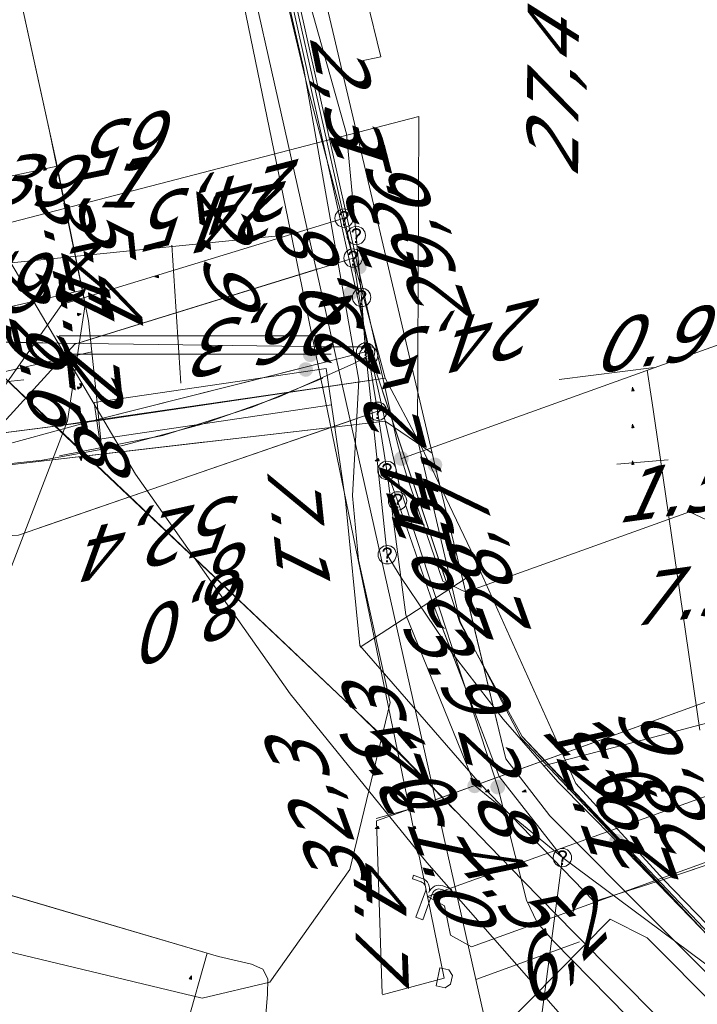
# Model space of a CAD drawing. Header units: metres. Extents: x 124576 to 133557, y 395865 to 402386.
# Tile 290 of 447: x 128474 to 128493, y 402170 to 402197. Entities that reach past the tile are written whole.
import ezdxf
from ezdxf.enums import TextEntityAlignment as Align

# ---------------------------------------------------------------- set-up
doc = ezdxf.new("R2010")
doc.units = ezdxf.units.M
doc.header["$MEASUREMENT"] = 0
for name, color, linetype, lineweight, true_color in [('LG_Datatransport', 3, 'Continuous', 13, 0x00ff00), ('LG_Datatransport_Blauw_Glas_Zuid', 3, 'Continuous', 13, 0x00ff00), ('LG_Datatransport_Eurofiber_Nederland_BV', 3, 'Continuous', 13, 0x00ff00), ('LG_Datatransport_Gebroeders_Van_der_Donk_BV_(FTTX)', 3, 'Continuous', 13, 0x00ff00), ('LG_Datatransport_KPN_BV', 3, 'Continuous', 13, 0x00ff00), ('LG_Datatransport_Tele2_Nederland_BV', 3, 'Continuous', 13, 0x00ff00), ('LG_Datatransport_Ziggo_BV', 3, 'Continuous', 13, 0x00ff00), ('LG_Gas_Lage_Druk_Enexis_Netbeheer_BV', 7, 'Continuous', 13, 0xffdc7d), ('LG_Gas_Lage_Druk_P_Enexis_Netbeheer_BV', 7, 'Continuous', 13, 0xffdc7d), ('LG_Laag_Spanning_Enexis_Netbeheer_BV', 7, 'Continuous', 13, 0x960000), ('LG_Midden_Spanning_Enexis_Netbeheer_BV', 7, 'Continuous', 13, 0xd20000), ('LG_Riool_Onder_Druk_Gemeente_Loon_op_Zand', 7, 'Continuous', 13, 0x800080), ('LG_Riool_Onder_Druk_New_Water_Business_Tilburg_BV', 5, 'Continuous', 13, 0x0000ff), ('LG_unet-4_Brabant_Water', 5, 'Continuous', 13, 0x0000ff), ('MV_Datatransport_lijn', 3, 'Continuous', 0, 0x00ff00)]:
    doc.layers.add(name, color=color, linetype=linetype, lineweight=lineweight, true_color=true_color)
for name, color, linetype, lineweight in [('LG_Datatransport_P_KPN_BV', 7, 'Continuous', 0), ('LG_Laag_Spanning_P_Enexis_Netbeheer_BV', 7, 'Continuous', 0), ('LG_Midden_Spanning_P_Enexis_Netbeheer_BV', 7, 'Continuous', 0), ('LG_n00003_Spitters_Electrotechniek_BV', 7, 'Continuous', 13), ('MV_Datatransport', 7, 'Continuous', 0), ('MV_Gas_Lage_Druk', 7, 'Continuous', 0), ('MV_Gas_Lage_Druk_lijn', 7, 'Continuous', 0), ('MV_Gas_Lage_Druk_pijl', 7, 'Continuous', 0), ('MV_Laag_Spanning', 7, 'Continuous', 0), ('MV_Laag_Spanning_pijl', 7, 'Continuous', 0), ('MV_Midden_Spanning', 7, 'Continuous', 0), ('MV_Midden_Spanning_lijn', 7, 'Continuous', 0), ('MV_Midden_Spanning_pijl', 7, 'Continuous', 0), ('MV_unet-4', 7, 'Continuous', 0)]:
    doc.layers.add(name, color=color, linetype=linetype, lineweight=lineweight)
doc.styles.add('Klic_Annotatie', font='verdanai.ttf', dxfattribs={"oblique": 20, "height": 1.4})

# ---------------------------------------------------------------- blocks, each defined once
blk = doc.blocks.new('Mof')
at = {"layer": 'LG_Laag_Spanning_P_Enexis_Netbeheer_BV'}
h = blk.add_hatch(color=256, dxfattribs=at)
edge = h.paths.add_edge_path()
edge.add_arc((0, 0), 2, 0, 360)
blk = doc.blocks.new('Mof_1')
at = {"layer": 'LG_Midden_Spanning_P_Enexis_Netbeheer_BV'}
h = blk.add_hatch(color=256, dxfattribs=at)
edge = h.paths.add_edge_path()
edge.add_arc((0, 0), 2, 0, 360)
blk = doc.blocks.new('Eindkap')
at = {"layer": 'LG_Gas_Lage_Druk_P_Enexis_Netbeheer_BV', "flags": 128}
blk.add_lwpolyline([(-0.75, -2.5), (1.75, -2.5), (1.75, 2.5), (-0.75, 2.5), (-2.02, 1.24), (-2.02, -1.24), (-0.75, -2.5)], close=True, dxfattribs=at)
blk = doc.blocks.new('Aftakzadel')
at = {"layer": 'LG_Gas_Lage_Druk_P_Enexis_Netbeheer_BV', "flags": 128}
blk.add_lwpolyline([(3, 3.12, 0.414214), (1, 1.12), (1, -6.38), (-1, -6.38), (-1, 1.12, 0.414214), (-3, 3.12), (-5.5, 3.12), (-5.5, 4.12), (-3, 4.12, -0.414214), (0, 1.12, -0.414214), (3, 4.12), (5.5, 4.12), (5.5, 3.12), (3, 3.12)], format="xyb", close=True, dxfattribs=at)
blk = doc.blocks.new('m_pijl')
at = {"layer": 'MV_Laag_Spanning_pijl'}
blk.add_hatch(color=7, dxfattribs=at).paths.add_polyline_path([(-1, -0.33), (-1, 0), (-1, 0.33), (0, 0)])
at = {"layer": 'MV_Laag_Spanning_pijl', "flags": 128}
blk.add_lwpolyline([(-1, 0), (-1, 0.33), (0, 0), (-1, -0.33), (-1, 0)], close=True, dxfattribs=at)
blk = doc.blocks.new('m_pijl_1')
at = {"layer": 'MV_Midden_Spanning_pijl'}
blk.add_hatch(color=7, dxfattribs=at).paths.add_polyline_path([(-1, -0.33), (-1, 0), (-1, 0.33), (0, 0)])
at = {"layer": 'MV_Midden_Spanning_pijl', "flags": 128}
blk.add_lwpolyline([(-1, 0), (-1, 0.33), (0, 0), (-1, -0.33), (-1, 0)], close=True, dxfattribs=at)
blk = doc.blocks.new('m_pijl_2')
at = {"layer": 'MV_Gas_Lage_Druk_pijl'}
blk.add_hatch(color=7, dxfattribs=at).paths.add_polyline_path([(-1, -0.33), (-1, 0), (-1, 0.33), (0, 0)])
at = {"layer": 'MV_Gas_Lage_Druk_pijl', "flags": 128}
blk.add_lwpolyline([(-1, 0), (-1, 0.33), (0, 0), (-1, -0.33), (-1, 0)], close=True, dxfattribs=at)
blk = doc.blocks.new('Onbekend_3')
at = {"layer": 'LG_Datatransport_P_KPN_BV'}
blk.add_hatch(color=256, dxfattribs=at).paths.add_polyline_path([(-0.25, -1.07, -0.262633), (0.23, 0.15), (0.59, 0.47, 0.379827), (0.7, 1.26), (0.69, 1.26, 0.228508), (-0.03, 1.53), (-0.03, 1.52, 0.459053), (-0.82, 0.79), (-1.29, 0.85, -0.414214), (-0.08, 2, -0.243799), (1.09, 1.52, -0.379827), (0.9, 0.11), (0.54, -0.2, 0.262633), (0.23, -1.08), (-0.17, -1.07)])
blk.add_circle((0, 0), 2.5, dxfattribs=at)
at = {"layer": 'LG_Datatransport_P_KPN_BV', "extrusion": (0, 0, -1)}
blk.add_solid([(0.34, -2.06), (-0.21, -2.06), (0.34, -1.51), (-0.21, -1.51)], dxfattribs=at)
blk = doc.blocks.new('Mof_2')
at = {"layer": 'LG_Datatransport_P_KPN_BV'}
h = blk.add_hatch(color=256, dxfattribs=at)
edge = h.paths.add_edge_path()
edge.add_arc((0, 0), 2, 0, 360)

msp = doc.modelspace()

# ---------------------------------------------------------------- linework, layer by layer
at = {"layer": 'LG_Datatransport', "flags": 128}
msp.add_lwpolyline([(128476.5, 402185.593), (128482.811, 402186.523), (128482.665, 402187.513), (128476.354, 402186.583), (128476.5, 402185.593)], dxfattribs=at)
at = {"layer": 'LG_Datatransport_Blauw_Glas_Zuid'}
for p, q in [((128475.4, 402188.4), (128482.8, 402188.4)), ((128475.4, 402187.9), (128482.8, 402187.9))]:
    msp.add_line(p, q, dxfattribs=at)
at = {"layer": 'LG_Datatransport_Blauw_Glas_Zuid', "flags": 128}
msp.add_lwpolyline([(128556.5, 402106.3), (128552.3, 402110.7), (128548.6, 402114.8), (128536.9, 402127.4), (128533.9, 402130.7), (128531, 402134), (128529, 402136.1), (128517.7, 402147.4), (128511.7, 402153.1), (128505.7, 402158.8), (128496.6, 402168.3), (128488, 402177.5), (128486.3, 402180.6), (128483.8, 402188.1), (128482.8, 402188.1), (128475.4, 402188.2), (128468.7, 402188.3), (128467.3, 402184.7), (128453.7, 402184.4), (128440.1, 402184), (128415, 402184.4), (128390, 402184.8)], dxfattribs=at)
at = {"layer": 'LG_Datatransport_Eurofiber_Nederland_BV', "flags": 128}
for points in [[(128432.3, 402185.3), (128432.9, 402185.28), (128433.86, 402184.62), (128436.2, 402184.5), (128440.16, 402184.41), (128468.19, 402185.14), (128471.52, 402190.82), (128485.19, 402194.36), (128485.15, 402185.59), (128486.31, 402180.62), (128487.96, 402177.47), (128492.54, 402172.63), (128496.31, 402168.65), (128501.82, 402162.89), (128528.71, 402136.43), (128597.85, 402062), (128619.54, 402038.41), (128633.67, 402023.52), (128653.28, 402002.81), (128662.17, 401993.69), (128667.25, 401989.52), (128669.07, 401988.11), (128684.3, 401978.98), (128713.69, 401962.11)], [(128432.301, 402185.3), (128432.905, 402185.284), (128433.858, 402184.616), (128436.2, 402184.5), (128440.164, 402184.409), (128468.193, 402185.141), (128471.517, 402190.823), (128485.187, 402194.358), (128485.148, 402185.59), (128486.306, 402180.619), (128487.958, 402177.466), (128492.542, 402172.63), (128496.314, 402168.65), (128501.817, 402162.887), (128528.706, 402136.426), (128597.847, 402061.998), (128619.54, 402038.41), (128633.67, 402023.524), (128653.284, 402002.814), (128662.165, 401993.694), (128667.249, 401989.52), (128669.074, 401988.114), (128684.302, 401978.981), (128713.689, 401962.111)]]:
    msp.add_lwpolyline(points, dxfattribs=at)
at = {"layer": 'LG_Datatransport_Gebroeders_Van_der_Donk_BV_(FTTX)', "flags": 128}
msp.add_lwpolyline([(128399.337, 402155.708), (128447.387, 402149.329), (128458.76, 402146.966), (128461.476, 402147.391), (128483.824, 402143.995), (128484.48, 402144.065), (128484.481, 402144.374), (128483.105, 402146.955), (128484.781, 402160.363), (128486.024, 402167.491), (128487.509, 402169.621), (128490.394, 402172.54), (128491.397, 402172.03), (128539.627, 402123.53), (128603.564, 402054.74), (128635.722, 402020.021), (128655.99, 401998.242), (128662.323, 401992.553), (128666.764, 401989.462), (128672.874, 401985.21), (128766.677, 401931.695)], dxfattribs=at)
at = {"layer": 'LG_Datatransport_KPN_BV'}
for p, q in [((128483.397, 402190.513), (128483.152, 402191.598)), ((128483.629, 402189.442), (128483.485, 402191.127)), ((128482.44, 402190.217), (128475.903, 402188.199)), ((128484.062, 402186.347), (128483.82, 402187.862)), ((128476.446, 402186.12), (128482.024, 402187.528)), ((128484.319, 402184.738), (128484.062, 402186.347)), ((128483.422, 402186.126), (128474.867, 402183.175)), ((128484.606, 402183.911), (128484.319, 402184.738))]:
    msp.add_line(p, q, dxfattribs=at)
at = {"layer": 'LG_Datatransport_KPN_BV', "flags": 128}
for points in [[(128483.152, 402191.598), (128479.663, 402207.105), (128476.063, 402222.351), (128476.057, 402222.38), (128474.153, 402231.125), (128470.046, 402250), (128468.176, 402258.597), (128466.353, 402267.195), (128465.979, 402268.958)], [(128483.485, 402191.127), (128483.215, 402193.894), (128481.047, 402201.616), (128476.067, 402222.336), (128476.057, 402222.38), (128472.214, 402238.766), (128467.911, 402258.453), (128466.747, 402263.778), (128466.234, 402266.12)], [(128479.663, 402207.105), (128483.152, 402191.598), (128483.397, 402190.513)], [(128483.152, 402191.598), (128475.468, 402189.251), (128472.502, 402185.043), (128472.3, 402184.757), (128470.908, 402182.782)], [(128483.397, 402190.513), (128475.828, 402188.176), (128473.126, 402185.214), (128472.732, 402184.782), (128470.908, 402182.782)], [(128483.82, 402187.862), (128483.682, 402188.728), (128483.397, 402190.513)], [(128483.739, 402187.96), (128483.682, 402188.728), (128483.629, 402189.442)], [(128483.739, 402187.96), (128483.739, 402187.96), (128482.603, 402187.674), (128476.446, 402186.12), (128473.126, 402185.214), (128472.502, 402185.043), (128471.366, 402184.733), (128471.338, 402184.725), (128470.292, 402184.415), (128470.212, 402184.729), (128469.04, 402189.318), (128469.04, 402189.318)], [(128467.332, 402184.717), (128469.056, 402184.779), (128470.212, 402184.729), (128471.338, 402184.725), (128472.3, 402184.757), (128472.732, 402184.782), (128474.947, 402185.015), (128477.136, 402185.421), (128479.286, 402185.997), (128481.385, 402186.74), (128483.419, 402187.645), (128483.753, 402187.825), (128483.82, 402187.862)], [(128484.325, 402182.447), (128483.916, 402186.296), (128483.753, 402187.825), (128483.739, 402187.96)], [(128475.408, 402185.139), (128478.223, 402185.69), (128480.648, 402186.458), (128482.572, 402187.245)], [(128470.908, 402182.782), (128474.293, 402182.978), (128483.916, 402186.296), (128484.062, 402186.347)], [(128489.091, 402174.212), (128486.723, 402176.161), (128486.464, 402176.799), (128484.834, 402180.816), (128484.7, 402181.833), (128484.319, 402184.738)], [(128489.091, 402174.212), (128487.375, 402176.419), (128486.972, 402177.47), (128486.093, 402179.766), (128485.588, 402181.084), (128484.606, 402183.911)], [(128484.325, 402182.447), (128484.7, 402181.833), (128486.093, 402179.766), (128487.477, 402177.973), (128488.969, 402176.268), (128490.564, 402174.659), (128499.996, 402164.936)], [(128487.376, 402176.398), (128487.375, 402176.419), (128486.972, 402177.47), (128485.588, 402181.084)], [(128489.091, 402174.212), (128488.165, 402167.115), (128488.37, 402160.918), (128488.369, 402159.499), (128488.366, 402147.839), (128486.038, 402123.373), (128481.178, 402108.229), (128480.314, 402105.815)], [(128489.091, 402174.212), (128495.224, 402169.652), (128496.298, 402168.633), (128525.074, 402138.966), (128556.744, 402105.636), (128559.433, 402102.806), (128593.52, 402066.068), (128627.777, 402029.33), (128630.838, 402026.047), (128647.454, 402008.225), (128647.67, 402008.04), (128653.992, 402002.607), (128654.493, 402002.004), (128657.757, 401998.341), (128661.231, 401994.877), (128664.951, 401991.585), (128668.862, 401988.521), (128675.238, 401984.566), (128691.173, 401975.43), (128694.293, 401973.52), (128715.295, 401961.569)]]:
    msp.add_lwpolyline(points, dxfattribs=at)
at = {"layer": 'LG_Datatransport_Tele2_Nederland_BV', "flags": 128}
msp.add_lwpolyline([(128560.7, 402101.9), (128552.3, 402110.7), (128544.9, 402118.8), (128536.9, 402127.4), (128531, 402134), (128526.9, 402138.2), (128517.7, 402147.4), (128505.7, 402158.8), (128497.9, 402167), (128495.4, 402169.7), (128488, 402177.5), (128486.3, 402180.6), (128484.6, 402185.7), (128483.8, 402188.1), (128482.8, 402188.1), (128475.4, 402188.2), (128470.5, 402188.3), (128469.7, 402191), (128469.2, 402194.1), (128468, 402194.4)], dxfattribs=at)
at = {"layer": 'LG_Datatransport_Ziggo_BV'}
for p, q in [((128475.032, 402185.909), (128484.274, 402187.245)), ((128475.032, 402185.909), (128484.274, 402187.245)), ((128482.738, 402187.018), (128476.427, 402186.088)), ((128471.677, 402185.478), (128475.032, 402185.909)), ((128471.677, 402185.478), (128475.032, 402185.909)), ((128491.84, 402173.62), (128515.879, 402181.668))]:
    msp.add_line(p, q, dxfattribs=at)
at = {"layer": 'LG_Datatransport_Ziggo_BV', "flags": 128}
for points in [[(128455.565, 402259.275), (128471.677, 402185.478), (128476.427, 402186.088), (128484.274, 402187.245), (128485.244, 402185.413), (128486.6, 402182.574), (128489.458, 402176.224), (128491.84, 402173.62), (128518.426, 402146.244), (128590.303, 402070.175), (128654.699, 402000.481), (128599.863, 401941.045), (128598.303, 401939.972), (128594.351, 401941.948), (128573.508, 401917.389)], [(128390.59, 402209.053), (128387.032, 402203.853), (128387.12, 402188.761), (128388.028, 402186.072), (128407.673, 402185.749), (128422.745, 402185.458), (128446.646, 402184.381), (128463.198, 402184.554), (128471.677, 402185.478), (128475.032, 402185.909), (128484.274, 402187.245), (128482.151, 402195.195), (128479.205, 402207.562), (128476.304, 402221.503), (128473.667, 402233.909), (128474.644, 402234.124)], [(128405.795, 402207.93), (128407.199, 402189.053), (128407.991, 402188.617), (128407.673, 402185.749), (128422.745, 402185.458), (128446.646, 402184.381), (128463.198, 402184.554), (128471.677, 402185.478), (128475.032, 402185.909), (128484.274, 402187.245), (128482.151, 402195.195), (128479.205, 402207.562), (128476.304, 402221.503), (128473.667, 402233.909), (128474.644, 402234.124)], [(128474.644, 402234.124), (128473.667, 402233.909), (128476.304, 402221.503), (128479.205, 402207.562), (128482.151, 402195.195), (128484.274, 402187.245), (128485.244, 402185.413), (128486.6, 402182.574), (128489.458, 402176.224), (128491.84, 402173.62), (128515.879, 402181.668)], [(128476.304, 402221.503), (128479.205, 402207.562), (128482.151, 402195.195), (128484.274, 402187.245)], [(128484.274, 402187.245), (128485.244, 402185.413), (128486.6, 402182.574), (128489.458, 402176.224), (128491.84, 402173.62)], [(128484.274, 402187.245), (128485.244, 402185.413), (128486.6, 402182.574), (128489.458, 402176.224), (128491.84, 402173.62)], [(128595.984, 401941.132), (128598.303, 401939.972), (128599.863, 401941.045), (128654.699, 402000.481), (128590.303, 402070.175), (128518.426, 402146.244), (128491.84, 402173.62)], [(128595.984, 401941.132), (128598.303, 401939.972), (128599.863, 401941.045), (128654.699, 402000.481), (128590.303, 402070.175), (128518.426, 402146.244), (128491.84, 402173.62)]]:
    msp.add_lwpolyline(points, dxfattribs=at)
at = {"layer": 'LG_Gas_Lage_Druk_Enexis_Netbeheer_BV', "flags": 128}
for points in [[(128485.879, 402170.929), (128485.42, 402173.157), (128484.931, 402175.532), (128477.301, 402212.565), (128477.16, 402213.251), (128475.096, 402222.098), (128471.389, 402238.409), (128469.724, 402245.846), (128469.657, 402246.144), (128466.984, 402258.08), (128465.074, 402266.568)], [(128485.42, 402173.157), (128485.881, 402172.9), (128486.046, 402172.102), (128486.617, 402171.782), (128511.245, 402180.666), (128512.212, 402180.78), (128515.498, 402180.413), (128516.465, 402180.527), (128517.25, 402180.809)]]:
    msp.add_lwpolyline(points, dxfattribs=at)
at = {"layer": 'LG_Laag_Spanning_Enexis_Netbeheer_BV'}
msp.add_line((128470.385, 402174.272), (128479.732, 402171.519), dxfattribs=at)
msp.add_line((128470.385, 402174.272), (128479.732, 402171.519), dxfattribs=at)
msp.add_line((128470.385, 402174.272), (128479.732, 402171.519), dxfattribs=at)
at = {"layer": 'LG_Laag_Spanning_Enexis_Netbeheer_BV', "flags": 128}
for points in [[(128480.791, 402199.031), (128481.046, 402199.137), (128481.617, 402198.84), (128484.589, 402185.545), (128484.711, 402185.062)], [(128484.711, 402185.062), (128484.86, 402184.584), (128485.836, 402181.729), (128486.469, 402181.425), (128492.549, 402183.612), (128493.188, 402183.311), (128493.284, 402183.045)], [(128454.549, 402155.047), (128454.186, 402155.508), (128454.165, 402155.713), (128456.276, 402168.11), (128456.703, 402170.568), (128457.04, 402171.441), (128457.756, 402171.971), (128458.86, 402172.112), (128463.574, 402172.062), (128465.81, 402172.038), (128466.725, 402172.18), (128467.566, 402172.58), (128468.243, 402173.014), (128469.302, 402173.911), (128469.424, 402174.046), (128470.385, 402174.272), (128479.732, 402171.519), (128480.635, 402171.313), (128480.937, 402171.181), (128481.079, 402170.917), (128481.067, 402170.498), (128480.58, 402164.433)], [(128479.732, 402171.519), (128480.635, 402171.313), (128480.937, 402171.181), (128481.079, 402170.917), (128481.067, 402170.498), (128480.58, 402164.433)]]:
    msp.add_lwpolyline(points, dxfattribs=at)
at = {"layer": 'LG_Midden_Spanning_Enexis_Netbeheer_BV'}
for p, q in [((128484.27, 402186.081), (128481.747, 402197.394)), ((128484.27, 402186.081), (128474.365, 402184.925)), ((128485.545, 402185.212), (128484.27, 402186.081)), ((128485.623, 402184.889), (128485.545, 402185.212)), ((128485.884, 402183.806), (128485.623, 402184.889))]:
    msp.add_line(p, q, dxfattribs=at)
at = {"layer": 'LG_Midden_Spanning_Enexis_Netbeheer_BV', "flags": 128}
for points in [[(128485.623, 402184.889), (128485.545, 402185.212), (128484.27, 402186.081), (128474.365, 402184.925), (128471.021, 402184.535), (128468.349, 402186.462), (128462.929, 402210.524), (128462.472, 402212.551), (128458.307, 402232.886), (128453.917, 402250.005), (128450.731, 402265.341), (128446.185, 402287.998), (128439.293, 402321.053)], [(128460.747, 402292.223), (128462.332, 402285.185), (128465.603, 402270.648), (128465.979, 402268.802), (128467.13, 402263.154), (128472.495, 402238.875), (128472.64, 402238.225), (128473.948, 402232.37), (128480.005, 402205.202), (128481.747, 402197.394), (128484.27, 402186.081), (128484.59, 402184.669), (128484.662, 402184.302), (128487.333, 402176.13)], [(128484.27, 402186.081), (128481.747, 402197.394), (128480.005, 402205.202), (128473.948, 402232.37), (128472.64, 402238.225), (128472.495, 402238.875), (128467.13, 402263.154), (128465.979, 402268.802), (128465.603, 402270.648), (128462.332, 402285.185)], [(128529.746, 402131.104), (128513.681, 402147.825), (128510.457, 402151.181), (128505.229, 402157.232), (128500, 402163.282), (128498.673, 402164.816), (128495.38, 402168.623), (128494.738, 402169.345), (128488.746, 402175.344), (128487.552, 402176.894), (128486.308, 402182.052), (128485.884, 402183.806), (128485.623, 402184.889), (128485.545, 402185.212), (128478.835, 402213.684), (128474.638, 402232.524), (128473.334, 402238.38), (128470.712, 402250.148), (128465.854, 402273.542), (128466.385, 402276.742), (128465.431, 402280.48), (128465.429, 402280.487)], [(128458.838, 402244.675), (128469.967, 402191.877), (128470.889, 402190.2), (128473.642, 402187.515), (128473.761, 402187.399), (128473.767, 402187.393), (128473.856, 402187.307), (128475.085, 402186.13), (128483.481, 402178.196), (128484.905, 402176.792), (128486.175, 402175.484), (128486.188, 402175.471), (128487.105, 402174.526), (128488.024, 402173.58), (128489.425, 402172.153), (128497.562, 402163.953), (128498.973, 402162.536), (128513.681, 402147.825), (128529.746, 402131.104)], [(128458.838, 402244.675), (128469.967, 402191.877), (128470.889, 402190.2), (128473.642, 402187.515), (128473.761, 402187.399), (128473.767, 402187.393), (128473.856, 402187.307), (128475.085, 402186.13), (128483.481, 402178.196), (128484.905, 402176.792), (128486.175, 402175.484), (128486.188, 402175.471), (128487.105, 402174.526), (128488.024, 402173.58), (128489.425, 402172.153), (128497.562, 402163.953), (128498.973, 402162.536), (128513.681, 402147.825), (128529.746, 402131.104)], [(128529.746, 402131.104), (128513.681, 402147.825), (128498.973, 402162.536), (128497.562, 402163.953), (128489.425, 402172.153), (128488.024, 402173.58), (128487.105, 402174.526), (128486.188, 402175.471), (128486.175, 402175.484), (128484.905, 402176.792), (128483.481, 402178.196), (128475.085, 402186.13), (128473.856, 402187.307), (128473.767, 402187.393), (128473.761, 402187.399), (128473.642, 402187.515), (128470.889, 402190.2), (128469.967, 402191.877), (128458.838, 402244.675)], [(128529.746, 402131.104), (128513.681, 402147.825), (128498.973, 402162.536), (128497.562, 402163.953), (128489.425, 402172.153), (128488.024, 402173.58), (128487.105, 402174.526), (128486.188, 402175.471), (128486.175, 402175.484), (128484.905, 402176.792), (128483.481, 402178.196), (128475.085, 402186.13), (128473.856, 402187.307), (128473.767, 402187.393), (128473.761, 402187.399), (128473.642, 402187.515), (128470.889, 402190.2), (128469.967, 402191.877), (128458.838, 402244.675)], [(128540.939, 402119.403), (128540.9, 402119.444), (128534.184, 402126.479), (128532.395, 402128.345), (128531.248, 402129.541), (128529.746, 402131.104), (128513.681, 402147.825), (128498.973, 402162.536), (128497.562, 402163.953), (128489.425, 402172.153), (128488.024, 402173.58), (128487.105, 402174.526), (128486.188, 402175.471), (128486.175, 402175.484), (128484.905, 402176.792), (128483.481, 402178.196), (128475.085, 402186.13), (128473.856, 402187.307), (128473.767, 402187.393), (128473.761, 402187.399), (128473.642, 402187.515), (128470.889, 402190.2), (128469.967, 402191.877), (128458.838, 402244.675)], [(128540.939, 402119.403), (128540.9, 402119.444), (128534.184, 402126.479), (128532.395, 402128.345), (128531.248, 402129.541), (128529.746, 402131.104), (128513.681, 402147.825), (128498.973, 402162.536), (128497.562, 402163.953), (128489.425, 402172.153), (128488.024, 402173.58), (128487.105, 402174.526), (128486.188, 402175.471), (128486.175, 402175.484), (128484.905, 402176.792), (128483.481, 402178.196), (128475.085, 402186.13), (128473.856, 402187.307), (128473.767, 402187.393), (128473.761, 402187.399), (128473.642, 402187.515), (128470.889, 402190.2), (128469.967, 402191.877), (128458.838, 402244.675)], [(128458.838, 402244.675), (128469.967, 402191.877), (128470.889, 402190.2), (128473.642, 402187.515), (128473.761, 402187.399), (128473.767, 402187.393), (128473.856, 402187.307), (128475.085, 402186.13), (128483.481, 402178.196), (128484.905, 402176.792), (128486.175, 402175.484), (128486.188, 402175.471), (128487.105, 402174.526), (128488.024, 402173.58), (128489.425, 402172.153), (128497.562, 402163.953), (128498.973, 402162.536), (128513.681, 402147.825), (128529.746, 402131.104)], [(128458.838, 402244.675), (128469.967, 402191.877), (128470.889, 402190.2), (128473.642, 402187.515), (128473.761, 402187.399), (128473.767, 402187.393), (128473.856, 402187.307), (128475.085, 402186.13), (128483.481, 402178.196), (128484.905, 402176.792), (128486.175, 402175.484), (128486.188, 402175.471), (128487.105, 402174.526), (128488.024, 402173.58), (128489.425, 402172.153), (128497.562, 402163.953), (128498.973, 402162.536), (128513.681, 402147.825), (128529.746, 402131.104)], [(128529.746, 402131.104), (128513.681, 402147.825), (128498.973, 402162.536), (128497.562, 402163.953), (128489.425, 402172.153), (128488.024, 402173.58), (128487.105, 402174.526), (128486.188, 402175.471), (128486.175, 402175.484), (128484.905, 402176.792), (128483.481, 402178.196), (128475.085, 402186.13), (128473.856, 402187.307), (128473.767, 402187.393), (128473.761, 402187.399), (128473.642, 402187.515), (128470.889, 402190.2), (128469.967, 402191.877), (128458.838, 402244.675)], [(128485.545, 402185.212), (128478.835, 402213.684), (128474.638, 402232.524)], [(128529.746, 402131.104), (128513.681, 402147.825), (128510.457, 402151.181), (128505.229, 402157.232), (128500, 402163.282), (128498.673, 402164.816), (128495.38, 402168.623), (128494.738, 402169.345), (128488.746, 402175.344), (128487.552, 402176.894), (128486.308, 402182.052), (128485.884, 402183.806), (128485.623, 402184.889), (128485.545, 402185.212), (128484.27, 402186.081), (128474.365, 402184.925), (128471.021, 402184.535), (128468.349, 402186.462), (128462.929, 402210.524), (128462.472, 402212.551)], [(128529.746, 402131.104), (128513.681, 402147.825), (128510.457, 402151.181), (128505.229, 402157.232), (128500, 402163.282), (128498.673, 402164.816), (128495.38, 402168.623), (128494.738, 402169.345), (128488.746, 402175.344), (128487.552, 402176.894), (128486.308, 402182.052), (128485.884, 402183.806), (128485.623, 402184.889), (128485.545, 402185.212), (128484.27, 402186.081), (128474.365, 402184.925), (128471.021, 402184.535), (128468.349, 402186.462), (128462.929, 402210.524)], [(128529.746, 402131.104), (128513.681, 402147.825), (128510.457, 402151.181), (128505.229, 402157.232), (128500, 402163.282), (128498.673, 402164.816), (128495.38, 402168.623), (128494.738, 402169.345), (128488.746, 402175.344), (128487.552, 402176.894), (128486.308, 402182.052), (128485.884, 402183.806), (128485.623, 402184.889), (128485.545, 402185.212), (128484.27, 402186.081), (128474.365, 402184.925), (128471.021, 402184.535), (128468.349, 402186.462), (128462.929, 402210.524)], [(128474.365, 402184.925), (128471.021, 402184.535), (128468.349, 402186.462), (128462.929, 402210.524)], [(128473.761, 402187.399), (128484.559, 402177.166), (128486.188, 402175.471)], [(128473.761, 402187.399), (128484.559, 402177.166), (128486.188, 402175.471)], [(128473.761, 402187.399), (128484.559, 402177.166), (128486.188, 402175.471)], [(128473.761, 402187.399), (128484.559, 402177.166), (128486.188, 402175.471)], [(128473.761, 402187.399), (128484.559, 402177.166), (128486.188, 402175.471)], [(128473.761, 402187.399), (128484.559, 402177.166), (128486.188, 402175.471)], [(128473.761, 402187.399), (128484.559, 402177.166), (128486.188, 402175.471)], [(128473.761, 402187.399), (128484.559, 402177.166), (128486.188, 402175.471)], [(128473.761, 402187.399), (128484.559, 402177.166), (128486.188, 402175.471)], [(128473.761, 402187.399), (128484.559, 402177.166), (128486.188, 402175.471)], [(128473.761, 402187.399), (128484.559, 402177.166), (128486.188, 402175.471)], [(128473.761, 402187.399), (128484.559, 402177.166), (128486.188, 402175.471)], [(128473.761, 402187.399), (128484.559, 402177.166), (128486.188, 402175.471)], [(128473.761, 402187.399), (128484.559, 402177.166), (128486.188, 402175.471)], [(128473.761, 402187.399), (128484.559, 402177.166), (128486.188, 402175.471)], [(128473.761, 402187.399), (128484.559, 402177.166), (128486.188, 402175.471)], [(128473.761, 402187.399), (128484.559, 402177.166), (128486.188, 402175.471)], [(128473.761, 402187.399), (128473.767, 402187.393), (128473.856, 402187.307), (128475.085, 402186.13), (128483.481, 402178.196), (128484.905, 402176.792), (128486.175, 402175.484), (128486.188, 402175.471)], [(128484.27, 402186.081), (128480.208, 402185.607), (128479.418, 402185.515), (128479.318, 402185.503), (128474.365, 402184.925)], [(128484.27, 402186.081), (128480.208, 402185.607), (128479.418, 402185.515), (128479.318, 402185.503), (128474.365, 402184.925)], [(128484.27, 402186.081), (128480.208, 402185.607), (128479.418, 402185.515), (128479.318, 402185.503), (128474.365, 402184.925)], [(128484.27, 402186.081), (128480.208, 402185.607), (128479.418, 402185.515), (128479.318, 402185.503), (128474.365, 402184.925)], [(128484.27, 402186.081), (128480.208, 402185.607), (128479.418, 402185.515), (128479.318, 402185.503), (128474.365, 402184.925)], [(128484.27, 402186.081), (128480.208, 402185.607), (128479.418, 402185.515), (128479.318, 402185.503), (128474.365, 402184.925)], [(128484.27, 402186.081), (128484.59, 402184.669), (128484.662, 402184.302), (128487.333, 402176.13)], [(128558.748, 402100.511), (128540.939, 402119.403), (128540.9, 402119.444), (128534.184, 402126.479), (128532.395, 402128.345), (128531.248, 402129.541), (128529.746, 402131.104), (128513.681, 402147.825), (128510.457, 402151.181), (128505.229, 402157.232), (128500, 402163.282), (128498.673, 402164.816), (128495.38, 402168.623), (128494.738, 402169.345), (128488.746, 402175.344), (128487.552, 402176.894), (128486.308, 402182.052), (128485.884, 402183.806), (128485.623, 402184.889)], [(128487.552, 402176.894), (128486.709, 402180.388), (128486.51, 402181.215), (128486.445, 402181.485), (128486.406, 402181.644), (128486.308, 402182.052), (128485.884, 402183.806)], [(128487.552, 402176.894), (128486.709, 402180.388), (128486.51, 402181.215), (128486.445, 402181.485), (128486.406, 402181.644), (128486.308, 402182.052), (128485.884, 402183.806)], [(128487.552, 402176.894), (128486.709, 402180.388), (128486.51, 402181.215), (128486.445, 402181.485), (128486.406, 402181.644), (128486.308, 402182.052), (128485.884, 402183.806)], [(128487.552, 402176.894), (128486.709, 402180.388), (128486.51, 402181.215), (128486.445, 402181.485), (128486.406, 402181.644), (128486.308, 402182.052), (128485.884, 402183.806)], [(128487.552, 402176.894), (128486.709, 402180.388), (128486.51, 402181.215), (128486.445, 402181.485), (128486.406, 402181.644), (128486.308, 402182.052), (128485.884, 402183.806)], [(128487.552, 402176.894), (128486.308, 402182.052), (128485.884, 402183.806)], [(128513.681, 402147.825), (128510.457, 402151.181), (128505.229, 402157.232), (128500, 402163.282), (128498.673, 402164.816), (128495.38, 402168.623), (128494.738, 402169.345), (128488.746, 402175.344), (128487.552, 402176.894)], [(128558.748, 402100.511), (128540.939, 402119.403), (128540.9, 402119.444), (128534.184, 402126.479), (128532.395, 402128.345), (128526.918, 402133.292), (128525.475, 402134.675), (128488.852, 402171.935), (128488.406, 402172.451), (128488.114, 402173.056), (128487.333, 402176.13)], [(128558.748, 402100.511), (128540.939, 402119.403), (128540.9, 402119.444), (128534.184, 402126.479), (128532.395, 402128.345), (128526.918, 402133.292), (128525.475, 402134.675), (128488.852, 402171.935), (128488.406, 402172.451), (128488.114, 402173.056), (128487.333, 402176.13)], [(128558.748, 402100.511), (128540.939, 402119.403), (128540.9, 402119.444), (128534.184, 402126.479), (128532.395, 402128.345), (128526.918, 402133.292), (128525.475, 402134.675), (128488.852, 402171.935), (128488.406, 402172.451), (128488.114, 402173.056), (128487.333, 402176.13)], [(128532.395, 402128.345), (128526.918, 402133.292), (128525.475, 402134.675), (128488.852, 402171.935), (128488.406, 402172.451), (128488.114, 402173.056), (128487.333, 402176.13)], [(128486.188, 402175.471), (128487.105, 402174.526), (128488.024, 402173.58), (128489.425, 402172.153), (128497.562, 402163.953), (128498.973, 402162.536), (128513.681, 402147.825)]]:
    msp.add_lwpolyline(points, dxfattribs=at)
at = {"layer": 'LG_n00003_Spitters_Electrotechniek_BV'}
for p, q in [((128479.609, 402206.456), (128482.044, 402195.691)), ((128482.044, 402195.691), (128483.55, 402187.192)), ((128483.55, 402187.192), (128483.379, 402184.05)), ((128483.379, 402184.05), (128483.545, 402182.308)), ((128483.545, 402182.308), (128484.402, 402178.43)), ((128484.402, 402178.43), (128483.304, 402173.884)), ((128483.304, 402173.884), (128481.131, 402170.822)), ((128479.29, 402170.389), (128469.152, 402172.818)), ((128481.131, 402170.822), (128479.29, 402170.389))]:
    msp.add_line(p, q, dxfattribs=at)
at = {"layer": 'LG_Riool_Onder_Druk_Gemeente_Loon_op_Zand'}
for p, q in [((128484.15, 402195.986), (128465.776, 402272.256)), ((128483.543, 402195.86), (128484.15, 402195.986))]:
    msp.add_line(p, q, dxfattribs=at)
at = {"layer": 'LG_Riool_Onder_Druk_New_Water_Business_Tilburg_BV', "flags": 128}
msp.add_lwpolyline([(128493.388, 402165.381), (128489.303, 402169.645), (128485.4, 402174.077), (128481.684, 402178.666), (128477.473, 402184.641), (128473.749, 402190.932), (128470.536, 402197.498), (128470.014, 402198.664), (128469.606, 402199.874), (128469.314, 402201.117), (128461.801, 402233.04), (128454.259, 402264.956), (128446.688, 402296.865), (128441.508, 402320.859)], dxfattribs=at)
at = {"layer": 'LG_unet-4_Brabant_Water'}
msp.add_line((128489.56, 402171.92), (128486.74, 402170.9), dxfattribs=at)
at = {"layer": 'LG_unet-4_Brabant_Water', "flags": 128}
for points in [[(128485.38, 402176.95), (128476.55, 402216.19), (128471.58, 402238.26), (128471.53, 402238.47), (128469.97, 402245.23), (128461.81, 402280.5)], [(128485.38, 402176.95), (128486.74, 402170.9), (128487.7, 402166.64)]]:
    msp.add_lwpolyline(points, dxfattribs=at)
at = {"layer": 'MV_Datatransport_lijn'}
for p, q in [((128514.28, 402186.12), (128489.094, 402177.034)), ((128483.586, 402179.931), (128486.839, 402182.043)), ((128486.85, 402176.224), (128483.583, 402179.975)), ((128489.094, 402177.034), (128487.053, 402176.298)), ((128486.85, 402176.224), (128489.959, 402173.014)), ((128491.84, 402173.62), (128489.959, 402173.014))]:
    msp.add_line(p, q, dxfattribs=at)
at = {"layer": 'MV_Datatransport_lijn', "flags": 128}
msp.add_lwpolyline([(128483.583, 402179.975), (128483.186, 402183.913), (128482.738, 402187.018)], dxfattribs=at)
at = {"layer": 'MV_Gas_Lage_Druk_lijn'}
for p, q in [((128515.107, 402183.818), (128485.42, 402173.157)), ((128484.931, 402175.532), (128484.031, 402175.207)), ((128484.185, 402170.483), (128485.879, 402170.929))]:
    msp.add_line(p, q, dxfattribs=at)
at = {"layer": 'MV_Gas_Lage_Druk_pijl'}
for p, q in [((128514.28, 402186.12), (128484.931, 402175.532)), ((128484.031, 402175.207), (128484.185, 402170.511))]:
    msp.add_line(p, q, dxfattribs=at)
at = {"layer": 'MV_Laag_Spanning_pijl'}
msp.add_line((128511.238, 402194.59), (128484.698, 402185.057), dxfattribs=at)
at = {"layer": 'MV_Laag_Spanning_pijl', "flags": 128}
for points in [[(128471.238, 402211.72), (128475.14, 402193.966), (128476.108, 402189.255), (128475.627, 402186.091), (128474.01, 402181.893), (128471.264, 402174.763), (128470.749, 402174.165)], [(128478.464, 402163.622), (128478.873, 402169.659), (128479.426, 402171.609)]]:
    msp.add_lwpolyline(points, dxfattribs=at)
at = {"layer": 'MV_Midden_Spanning_lijn'}
for p, q in [((128478.466, 402190.862), (128478.706, 402187.115)), ((128473.763, 402187.392), (128476.287, 402187.962)), ((128491.587, 402187.54), (128489.008, 402187.211)), ((128474.437, 402187.206), (128471.642, 402186.915)), ((128490.569, 402184.911), (128491.966, 402185.025)), ((128484.864, 402175.507), (128484.027, 402175.271))]:
    msp.add_line(p, q, dxfattribs=at)
at = {"layer": 'MV_Midden_Spanning_pijl'}
for p, q in [((128475.342, 402193.01), (128469.967, 402191.877)), ((128476.031, 402189.635), (128475.342, 402193.01)), ((128481.458, 402191.127), (128478.572, 402190.834)), ((128478.572, 402190.834), (128473.2, 402190.289)), ((128473.263, 402189.01), (128476.079, 402189.646)), ((128473.767, 402187.393), (128476.287, 402187.962)), ((128491.531, 402186.579), (128491.4, 402187.469)), ((128491.748, 402185.095), (128491.531, 402186.579)), ((128514.28, 402186.12), (128487.766, 402176.554)), ((128492.834, 402177.674), (128491.748, 402185.095)), ((128491.262, 402177.407), (128518.834, 402184.62)), ((128491.262, 402177.407), (128488.571, 402176.703)), ((128487.766, 402176.554), (128485.805, 402175.847)), ((128485.805, 402175.847), (128484.864, 402175.507))]:
    msp.add_line(p, q, dxfattribs=at)
at = {"layer": 'MV_Midden_Spanning_pijl', "flags": 128}
for points in [[(128471.238, 402211.721), (128475.24, 402193.51), (128475.342, 402193.01)], [(128476.031, 402189.635), (128476.2, 402188.81), (128476.287, 402187.962)], [(128476.287, 402187.962), (128476.411, 402186.76), (128476.572, 402185.183)]]:
    msp.add_lwpolyline(points, dxfattribs=at)

# ---------------------------------------------------------------- block references
at = {"layer": 'LG_Datatransport_P_KPN_BV', "xscale": 0.1, "yscale": 0.1, "zscale": 0.1}
for name, p in [('Onbekend_3', (128483.152, 402191.598)), ('Onbekend_3', (128483.152, 402191.598)), ('Onbekend_3', (128483.152, 402191.598)), ('Onbekend_3', (128483.485, 402191.127)), ('Onbekend_3', (128483.485, 402191.127)), ('Onbekend_3', (128483.397, 402190.513)), ('Onbekend_3', (128483.397, 402190.513)), ('Onbekend_3', (128483.397, 402190.513)), ('Mof_2', (128483.568, 402190.272)), ('Mof_2', (128483.338, 402189.569)), ('Onbekend_3', (128483.629, 402189.442)), ('Onbekend_3', (128483.629, 402189.442)), ('Mof_2', (128482.232, 402187.883)), ('Onbekend_3', (128483.739, 402187.96)), ('Onbekend_3', (128483.739, 402187.96)), ('Onbekend_3', (128483.739, 402187.96)), ('Onbekend_3', (128483.82, 402187.862)), ('Onbekend_3', (128483.82, 402187.862)), ('Onbekend_3', (128483.82, 402187.862)), ('Mof_2', (128482.108, 402187.483)), ('Onbekend_3', (128484.062, 402186.347)), ('Onbekend_3', (128484.062, 402186.347)), ('Onbekend_3', (128484.062, 402186.347)), ('Onbekend_3', (128484.319, 402184.738)), ('Onbekend_3', (128484.319, 402184.738)), ('Onbekend_3', (128484.319, 402184.738)), ('Onbekend_3', (128484.606, 402183.911)), ('Onbekend_3', (128484.606, 402183.911)), ('Onbekend_3', (128484.325, 402182.447)), ('Onbekend_3', (128484.325, 402182.447)), ('Mof_2', (128486.704, 402176.161)), ('Mof_2', (128490.564, 402174.659)), ('Onbekend_3', (128489.091, 402174.212)), ('Onbekend_3', (128489.091, 402174.212)), ('Onbekend_3', (128489.091, 402174.212)), ('Onbekend_3', (128489.091, 402174.212))]:
    msp.add_blockref(name, p, dxfattribs=at)
at = {"layer": 'LG_Gas_Lage_Druk_P_Enexis_Netbeheer_BV', "xscale": 0.1, "yscale": 0.1, "zscale": 0.1}
for name, p, rotation in [('Aftakzadel', (128485.42, 402173.157), 340), ('Eindkap', (128485.879, 402170.929), 168)]:
    msp.add_blockref(name, p, dxfattribs=dict(at, rotation=rotation))
at = {"layer": 'LG_Laag_Spanning_P_Enexis_Netbeheer_BV', "xscale": 0.1, "yscale": 0.1, "zscale": 0.1}
msp.add_blockref('Mof', (128484.711, 402185.062), dxfattribs=at)
at = {"layer": 'LG_Midden_Spanning_P_Enexis_Netbeheer_BV', "xscale": 0.1, "yscale": 0.1, "zscale": 0.1, "rotation": 1}
for p in [(128485.623, 402184.889), (128487.333, 402176.13)]:
    msp.add_blockref('Mof_1', p, dxfattribs=at)
at = {"layer": 'MV_Gas_Lage_Druk_pijl', "xscale": 0.1, "yscale": 0.1, "zscale": 0.1, "rotation": 200}
msp.add_blockref('m_pijl_2', (128484, 402175), dxfattribs=at)
at = {"layer": 'MV_Laag_Spanning_pijl', "xscale": 0.1, "yscale": 0.1, "zscale": 0.1}
for p, rotation in [((128484, 402185), 200), ((128479, 402171), 74)]:
    msp.add_blockref('m_pijl', p, dxfattribs=dict(at, rotation=rotation))
at = {"layer": 'MV_Midden_Spanning_pijl'}
for p, xscale, yscale, zscale, rotation in [((128475, 402193), 0.1, 0.1, 0.1, 282), ((128475, 402193), 0.1, 0.1, 0.1, 101), ((128478, 402190), 0.09999999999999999, 0.09999999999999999, 0.09999999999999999, 186), ((128476, 402189), 0.1, 0.1, 0.1, 12), ((128476, 402187), 0.1, 0.1, 0.1, 12), ((128476, 402187), 0.09999999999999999, 0.09999999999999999, 0.09999999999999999, 275.9999999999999), ((128491, 402187), 0.1, 0.1, 0.1, 98), ((128491, 402186), 0.1, 0.1, 0.1, 98), ((128476, 402185), 0.09999999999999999, 0.09999999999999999, 0.09999999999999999, 275.9999999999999), ((128491, 402185), 0.1, 0.1, 0.1, 98), ((128487, 402176), 0.1, 0.1, 0.1, 200), ((128488, 402176), 0.1, 0.1, 0.1, 195), ((128484, 402175), 0.1, 0.1, 0.1, 200), ((128485, 402175), 0.1, 0.1, 0.1, 200)]:
    msp.add_blockref('m_pijl_1', p, dxfattribs=dict(at, xscale=xscale, yscale=yscale, zscale=zscale, rotation=rotation))

# ---------------------------------------------------------------- texts
at = {"layer": 'MV_Datatransport', "style": 'Klic_Annotatie', "oblique": 20}
for s, rotation, p in [('2,3', 281.4, (128483.182, 402195.223)), ('65', 191.5, (128477.672, 402193.687)), ('24,5', 194.4, (128480.154, 402192.04)), ('13,1', 104.4, (128484.068, 402191.521)), ('24', 192.1, (128480.66, 402191.7)), ('29,6', 109.8, (128485.325, 402190.555)), ('26,4', 192.4, (128474.814, 402189.881)), ('29,8', 109.8, (128482.818, 402188.994)), ('26,3', 190.8, (128481.559, 402188.449)), ('24,5', 193.6, (128486.69, 402188.27)), ('14,2', 104.6, (128484.994, 402184.153)), ('7.1', 276, (128481.879, 402183.565)), ('52,4', 192.4, (128478.484, 402182.964)), ('29,5', 109.9, (128485.887, 402181.772)), ('28,7', 109.8, (128486.912, 402182.07)), ('8', 18.3, (128479.5, 402181.782)), ('8,0', 199.8, (128479.417, 402180.793)), ('3.9', 303, (128486.051, 402179.651)), ('32,3', 109.8, (128484.606, 402176.669)), ('5.0', 311, (128484.416, 402176.974)), ('1,6', 314.7, (128489.975, 402177.118)), ('28,6', 109.9, (128492.194, 402175.654)), ('29,3', 109.9, (128490.919, 402175.255)), ('32,3', 109.9, (128482.514, 402175.187)), ('4.5', 314, (128487.479, 402173.689)), ('6,2', 44.7, (128488.866, 402171.575))]:
    msp.add_text(s, height=1.4, rotation=rotation, dxfattribs=at).set_placement(p, align=Align.MIDDLE_CENTER)
at = {"layer": 'MV_Gas_Lage_Druk', "style": 'Klic_Annotatie', "oblique": 20}
msp.add_text('4.7', height=1.4, rotation=272, dxfattribs=at).set_placement((128484.141, 402172.86), align=Align.MIDDLE_CENTER)
at = {"layer": 'MV_Laag_Spanning', "style": 'Klic_Annotatie', "oblique": 20}
msp.add_text('39.1', height=1.4, rotation=359, dxfattribs=at).set_placement((128475.418, 402192.614), align=Align.MIDDLE_CENTER)
at = {"layer": 'MV_Midden_Spanning', "style": 'Klic_Annotatie', "oblique": 20}
for s, rotation, p in [('3.4', 282, (128475.687, 402191.323)), ('2.9', 276, (128479.967, 402191.027)), ('5.4', 276, (128476.771, 402190.685)), ('2.9', 283, (128474.46, 402189.367)), ('1.7', 276, (128476.201, 402188.805)), ('2.6', 283, (128475.027, 402187.678)), ('0.9', 8, (128491.287, 402188.268)), ('2.8', 276, (128476.43, 402186.573)), ('1.5', 8, (128491.906, 402184.194)), ('7.5', 8, (128492.291, 402181.384)), ('2.8', 285, (128487.281, 402176.471)), ('2.1', 290, (128490.06, 402175.835)), ('1.0', 290, (128485.976, 402174.091))]:
    msp.add_text(s, height=1.4, rotation=rotation, dxfattribs=at).set_placement(p, align=Align.MIDDLE_CENTER)
at = {"layer": 'MV_unet-4', "style": 'Klic_Annotatie', "oblique": 20}
msp.add_text('27,4', height=1.4, rotation=89.7, dxfattribs=at).set_placement((128488.83, 402194.8), align=Align.MIDDLE_CENTER)

doc.saveas('drawing.dxf')
